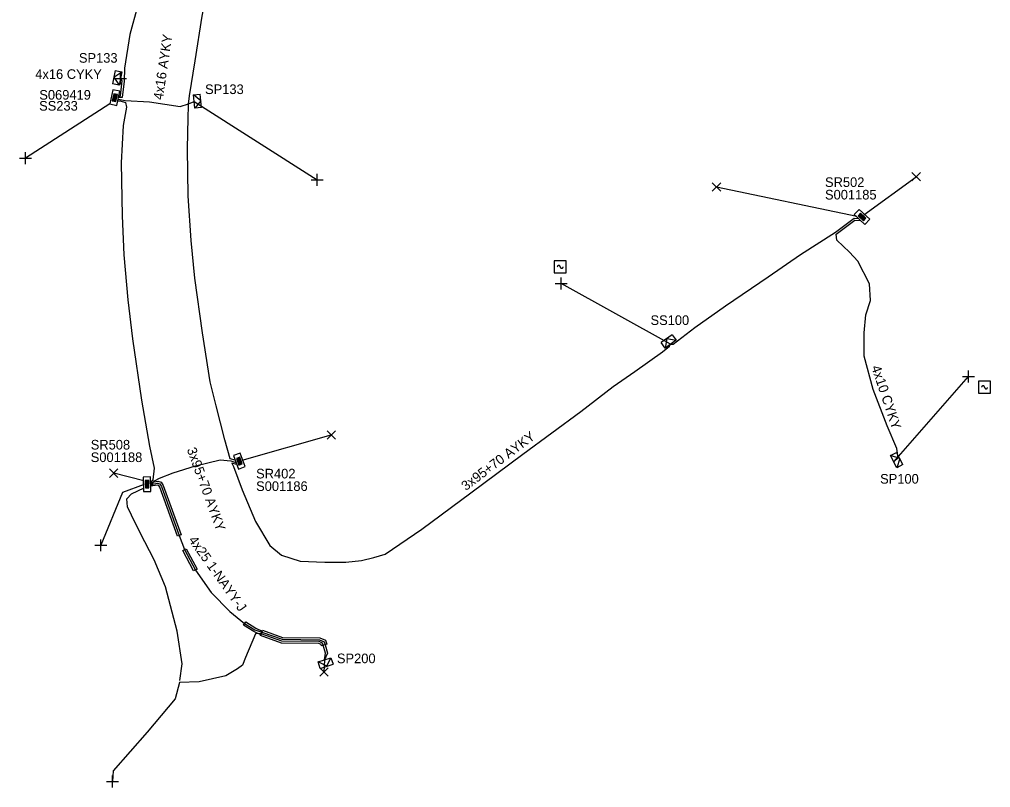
# Model space of a CAD drawing. Extents: x -763093 to -760976, y -1155572 to -1152009.
# Drawn here: x -761785.5 to -761684.7, y -1152443.2 to -1152363.5 of the extents above; entities that cross this region are included whole.
import ezdxf

# ---------------------------------------------------------------- set-up
doc = ezdxf.new("R2010")
doc.units = 0
for name, color, linetype in [('Vrstva 1', 7, 'Continuous'), ('Vrstva 20', 7, 'Continuous'), ('Vrstva 28', 7, 'Continuous'), ('Vrstva 29', 7, 'Continuous'), ('Vrstva 30', 7, 'Continuous'), ('Vrstva 31', 7, 'Continuous'), ('Vrstva 33', 7, 'Continuous'), ('Vrstva 34', 7, 'Continuous'), ('Vrstva 5', 7, 'Continuous'), ('Vrstva 52', 7, 'Continuous'), ('Vrstva 54', 7, 'Continuous'), ('Vrstva 59', 7, 'Continuous'), ('Vrstva 6', 7, 'Continuous'), ('Vrstva 8', 7, 'Continuous'), ('Vrstva 9', 7, 'Continuous')]:
    doc.layers.add(name, color=color, linetype=linetype)

# ---------------------------------------------------------------- blocks, each defined once
blk = doc.blocks.new('NN800')
at = {"layer": 'Vrstva 1'}
for points in [[(-0.44, 0.44), (0.44, -0.44)], [(-0.44, -0.44), (0.44, 0.44)]]:
    blk.add_lwpolyline(points, dxfattribs=at)
blk = doc.blocks.new('NN620')
at = {"layer": 'Vrstva 8'}
for points in [[(0.75, 0), (-0.75, 0)], [(-0.75, 0), (-0.75, -0.75)], [(0.75, -0.75), (0.75, 0)], [(-0.75, -0.75), (0.75, -0.75)], [(0.37, -0.18), (-0.38, -0.18)], [(-0.38, -0.18), (-0.38, -0.56)], [(-0.38, -0.56), (0.37, -0.56)], [(0.32, -0.23), (-0.33, -0.23)], [(-0.33, -0.23), (-0.33, -0.51)], [(-0.33, -0.51), (0.32, -0.51)], [(0.27, -0.27), (-0.28, -0.27)], [(-0.28, -0.27), (-0.28, -0.46)], [(-0.28, -0.46), (0.27, -0.46)], [(0.23, -0.32), (-0.23, -0.32)], [(-0.23, -0.32), (-0.23, -0.42)], [(-0.23, -0.42), (0.23, -0.42)], [(-0.19, -0.37), (0.19, -0.37)], [(0.23, -0.42), (0.23, -0.32)], [(0.27, -0.46), (0.27, -0.27)], [(0.32, -0.51), (0.32, -0.23)], [(0.37, -0.56), (0.37, -0.18)]]:
    blk.add_lwpolyline(points, dxfattribs=at)
blk = doc.blocks.new('NN630')
at = {"layer": 'Vrstva 9'}
for points in [[(0, -0.7), (-0.7, 0)], [(-0.7, -0.7), (-0.7, 0), (0.7, 0), (0.7, -0.7)], [(-0.7, -0.7), (0.7, -0.7)], [(0, -0.7), (0.7, 0)]]:
    blk.add_lwpolyline(points, dxfattribs=at)
blk = doc.blocks.new('NN740')
at = {"layer": 'Vrstva 1'}
for points in [[(0.62, 0.62), (-0.63, 0.62)], [(-0.63, 0.62), (-0.63, -0.63)], [(0, 0), (0, 0.01), (0, 0.03), (-0.01, 0.05), (-0.01, 0.06), (-0.02, 0.08), (-0.03, 0.09), (-0.04, 0.1), (-0.05, 0.11), (-0.06, 0.12), (-0.08, 0.13), (-0.09, 0.14), (-0.11, 0.14), (-0.12, 0.15), (-0.14, 0.15), (-0.15, 0.15), (-0.17, 0.15), (-0.18, 0.15), (-0.2, 0.15), (-0.21, 0.14), (-0.23, 0.13), (-0.24, 0.12), (-0.26, 0.11), (-0.27, 0.1), (-0.28, 0.09), (-0.29, 0.08), (-0.29, 0.06), (-0.3, 0.05), (-0.3, 0.03), (-0.31, 0.02), (-0.31, 0), (-0.31, 0)], [(0.62, -0.63), (0.62, 0.62)], [(-0.63, -0.63), (0.62, -0.63)], [(0, 0), (0, -0.02), (0, -0.03), (0.01, -0.05), (0.01, -0.06), (0.02, -0.08), (0.03, -0.09), (0.04, -0.1), (0.05, -0.11), (0.06, -0.12), (0.07, -0.13), (0.09, -0.14), (0.1, -0.15), (0.12, -0.15), (0.13, -0.15), (0.15, -0.15), (0.16, -0.15), (0.18, -0.15), (0.19, -0.15), (0.21, -0.14), (0.22, -0.14), (0.24, -0.13), (0.25, -0.12), (0.26, -0.11), (0.27, -0.09), (0.28, -0.08), (0.29, -0.07), (0.29, -0.05), (0.3, -0.04), (0.3, -0.02), (0.3, -0.01), (0.3, -0.01)]]:
    blk.add_lwpolyline(points, dxfattribs=at)

msp = doc.modelspace()

# ---------------------------------------------------------------- linework, layer by layer
at = {"layer": 'Vrstva 20'}
for points in [[(-761771.83, -1152411.49), (-761771.69, -1152411.49), (-761771.15, -1152411.41), (-761770.8, -1152411.51), (-761770.57, -1152411.84), (-761768.72, -1152416.97), (-761769.1, -1152417.11), (-761770.93, -1152412.02), (-761771.04, -1152411.85), (-761771.17, -1152411.81), (-761771.65, -1152411.89), (-761771.83, -1152411.89)], [(-761768.18, -1152418.4), (-761767.06, -1152420.52), (-761767.42, -1152420.7), (-761768.54, -1152418.58)], [(-761762.01, -1152425.99), (-761760.96, -1152426.64), (-761760.29, -1152426.96), (-761760.45, -1152427.32), (-761761.16, -1152427), (-761762.23, -1152426.33)], [(-761760.27, -1152426.86), (-761758.18, -1152427.6), (-761754.3, -1152427.64), (-761753.71, -1152427.9), (-761753.57, -1152428.29), (-761754.13, -1152428.49), (-761754.19, -1152428.34), (-761754.42, -1152428.24), (-761758.28, -1152428.2), (-761760.47, -1152427.42)]]:
    msp.add_lwpolyline(points, close=True, dxfattribs=at)
at = {"layer": 'Vrstva 5'}
for points in [[(-761763.1, -1152409.21), (-761763.62, -1152409.06), (-761764.16, -1152407.12), (-761765.09, -1152403.58), (-761765.7, -1152401.09), (-761766.51, -1152395.99), (-761767.28, -1152390.32), (-761767.68, -1152386.44), (-761767.97, -1152381.79), (-761768.06, -1152376.91), (-761767.99, -1152373.7), (-761767.96, -1152372.45), (-761767.95, -1152372.23), (-761767.92, -1152372), (-761767.84, -1152371.4), (-761767.25, -1152367.79), (-761766.52, -1152363.16), (-761765.63, -1152358.34), (-761764.62, -1152354.03), (-761763.12, -1152349.26), (-761761.26, -1152344.49), (-761760.81, -1152343.13), (-761760.18, -1152341.66), (-761759.72, -1152341.55)], [(-761773.23, -1152362.16), (-761774.04, -1152365.05), (-761774.6, -1152368.56), (-761774.64, -1152369.88), (-761774.84, -1152371.59), (-761775.2, -1152371.59)], [(-761775.27, -1152371.92), (-761775.04, -1152371.95), (-761774.48, -1152372.12), (-761774.4, -1152372.59), (-761774.75, -1152374.48), (-761774.95, -1152378.37), (-761774.85, -1152383.85), (-761774.68, -1152387.91), (-761774.24, -1152392.57), (-761773.75, -1152396.62), (-761772.82, -1152403), (-761771.99, -1152407.76), (-761771.52, -1152410.05), (-761771.67, -1152411.25), (-761771.89, -1152411.54)], [(-761762.94, -1152409.67), (-761763.44, -1152409.53), (-761763.27, -1152409.87), (-761762.39, -1152412.29), (-761761, -1152415.58), (-761759.49, -1152418.08), (-761758.29, -1152419.08), (-761756.36, -1152419.68), (-761753.78, -1152419.8), (-761751.62, -1152419.79), (-761749.97, -1152419.62), (-761748.7, -1152419.32), (-761747.53, -1152418.96), (-761743.73, -1152416.36), (-761738.65, -1152412.61), (-761733.23, -1152408.6), (-761727.21, -1152404.18), (-761723.84, -1152401.58), (-761721.62, -1152400.02), (-761718.74, -1152397.97), (-761718.01, -1152397.38), (-761717.89, -1152397.18), (-761717.62, -1152397.18), (-761715.38, -1152395.45), (-761712.18, -1152393.21), (-761707.77, -1152390.21), (-761704.41, -1152387.89), (-761700.77, -1152385.57), (-761698.84, -1152384.12), (-761698.4, -1152384.14)], [(-761694.73, -1152409.37), (-761694.26, -1152408.98), (-761694.39, -1152408.02), (-761695.41, -1152405.64), (-761696.86, -1152401.88), (-761697.78, -1152398.42), (-761697.79, -1152395.99), (-761697.63, -1152394.13), (-761697.15, -1152392.64), (-761697.23, -1152390.91), (-761698.46, -1152388.58), (-761699.32, -1152387.65), (-761700.64, -1152386.38), (-761700.7, -1152385.77), (-761698.78, -1152384.32), (-761698.16, -1152384.36)], [(-761771.87, -1152411.86), (-761771.49, -1152411.35), (-761770.95, -1152411.09), (-761769.53, -1152410.54), (-761767.23, -1152409.79), (-761764.66, -1152409.17), (-761763.56, -1152409.29), (-761763.02, -1152409.44)], [(-761771.83, -1152411.69), (-761771.67, -1152411.69), (-761771.16, -1152411.61), (-761770.92, -1152411.68), (-761770.75, -1152411.93), (-761768.91, -1152417.04), (-761768.36, -1152418.49), (-761767.24, -1152420.61), (-761765.59, -1152422.93), (-761763.66, -1152424.92), (-761762.12, -1152426.16), (-761761.06, -1152426.82), (-761760.34, -1152427.05), (-761758.21, -1152427.8), (-761754.34, -1152427.84), (-761753.87, -1152428.05), (-761753.75, -1152428.36), (-761753.53, -1152429.24), (-761753.82, -1152429.93)]]:
    msp.add_lwpolyline(points, dxfattribs=at)
at = {"layer": 'Vrstva 52'}
for points in [[(-761775.17, -1152371.41), (-761775.02, -1152371.4), (-761774.84, -1152369.86), (-761775.01, -1152369.61)], [(-761775.23, -1152371.76), (-761774.52, -1152371.9), (-761772, -1152372.04), (-761768.81, -1152372.51), (-761767.95, -1152372.23), (-761767.37, -1152372)]]:
    msp.add_lwpolyline(points, dxfattribs=at)
at = {"layer": 'Vrstva 59'}
for points in [[(-761776.11, -1152372.24), (-761784.88, -1152377.88)], [(-761767.37, -1152372), (-761754.6, -1152380.13)], [(-761697.83, -1152383.76), (-761692.4, -1152379.81)], [(-761698.57, -1152383.95), (-761713.13, -1152380.88)], [(-761717.89, -1152397.18), (-761729.25, -1152390.88)], [(-761694.73, -1152409.37), (-761686.95, -1152400.55)], [(-761762.37, -1152409.2), (-761753.12, -1152406.6)], [(-761772.59, -1152411.36), (-761775.71, -1152410.57)], [(-761772.57, -1152411.73), (-761774.79, -1152412.57), (-761777.05, -1152418.05)], [(-761753.82, -1152429.93), (-761753.73, -1152429.24), (-761753.95, -1152428.42), (-761754.03, -1152428.19), (-761754.38, -1152428.04), (-761758.25, -1152428), (-761760.4, -1152427.23), (-761760.84, -1152427.2), (-761760.98, -1152427.22), (-761762.04, -1152429.69), (-761762.36, -1152430.49), (-761762.86, -1152430.88), (-761764.07, -1152431.58), (-761766.83, -1152432.2), (-761768.88, -1152432.27), (-761769.33, -1152433.99), (-761772.24, -1152437.45), (-761775.76, -1152441.45), (-761775.83, -1152442.56)], [(-761753.82, -1152429.93), (-761753.89, -1152431.2)]]:
    msp.add_lwpolyline(points, dxfattribs=at)
at = {"layer": 'Vrstva 9'}
msp.add_lwpolyline([(-761768.86, -1152432.08), (-761768.62, -1152430.35), (-761769.11, -1152426.96), (-761770.33, -1152422.35), (-761771.5, -1152419.56), (-761772.47, -1152417.67), (-761773.46, -1152415.78), (-761774.27, -1152414.06), (-761774.34, -1152413.21), (-761773.86, -1152412.72), (-761772.55, -1152412.1)], dxfattribs=at)

# ---------------------------------------------------------------- block references
at = {"layer": 'Vrstva 28'}
for p, rotation in [((-761775.24, -1152371.68), -101.9039585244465), ((-761698.28, -1152384.25), 137.41704912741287), ((-761763.02, -1152409.44), 110.36971675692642), ((-761771.88, -1152411.7), -88.6313895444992)]:
    msp.add_blockref('NN620', p, dxfattribs=dict(at, rotation=rotation))
at = {"layer": 'Vrstva 31'}
for p, rotation in [((-761775.01, -1152369.61), -101.42280557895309), ((-761767.37, -1152372), 95.82971111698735), ((-761717.89, -1152397.18), -145.09423623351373), ((-761694.73, -1152409.37), 117.05571144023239), ((-761753.82, -1152429.93), 18.208483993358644)]:
    msp.add_blockref('NN630', p, dxfattribs=dict(at, rotation=rotation))
at = {"layer": 'Vrstva 34', "rotation": 45}
for p in [(-761775.01, -1152369.61), (-761784.88, -1152377.88), (-761754.6, -1152380.13), (-761729.25, -1152390.88), (-761686.95, -1152400.55), (-761777.05, -1152418.05), (-761775.83, -1152442.56)]:
    msp.add_blockref('NN800', p, dxfattribs=at)
at = {"layer": 'Vrstva 34'}
for name, p in [('NN800', (-761692.4, -1152379.81)), ('NN800', (-761713.13, -1152380.88)), ('NN740', (-761729.35, -1152389.16)), ('NN740', (-761685.29, -1152401.65)), ('NN800', (-761753.12, -1152406.6)), ('NN800', (-761775.71, -1152410.57)), ('NN800', (-761753.89, -1152431.2))]:
    msp.add_blockref(name, p, dxfattribs=at)

# ---------------------------------------------------------------- texts
at = {"layer": 'Vrstva 29'}
for s, p in [('S069419', (-761783.44, -1152371.81)), ('S001185', (-761701.86, -1152382.17)), ('S001188', (-761778.1, -1152409.41)), ('S001186', (-761760.93, -1152412.41))]:
    msp.add_text(s, height=1, dxfattribs=at).set_placement(p)
at = {"layer": 'Vrstva 30'}
for s, p in [('SS233', (-761783.46, -1152372.95)), ('SR502', (-761701.86, -1152380.87)), ('SR508', (-761778.1, -1152408.11)), ('SR402', (-761760.93, -1152411.11))]:
    msp.add_text(s, height=1, dxfattribs=at).set_placement(p)
at = {"layer": 'Vrstva 33'}
for s, p in [('SP133', (-761779.33, -1152367.98)), ('SP133', (-761766.23, -1152371.23)), ('SS100', (-761719.98, -1152395.19)), ('SP100', (-761696.14, -1152411.65)), ('SP200', (-761752.54, -1152430.28))]:
    msp.add_text(s, height=1, dxfattribs=at).set_placement(p)
at = {"layer": 'Vrstva 54'}
msp.add_text('4x16 AYKY', height=1, rotation=81.619, dxfattribs=at).set_placement((-761770.62, -1152371.88))
msp.add_text('4x16 CYKY', height=1, dxfattribs=at).set_placement((-761783.86, -1152369.66))
at = {"layer": 'Vrstva 6'}
for s, rotation, p in [('4x10 CYKY', 288.589, (-761697.07, -1152399.56)), ('3x95+70 AYKY', 36.981, (-761739.15, -1152412.43)), ('3x95+70 AYKY', 290.014, (-761768.14, -1152408.1)), ('4x25 1-NAYY-J', 305.421, (-761768, -1152417.51))]:
    msp.add_text(s, height=1, rotation=rotation, dxfattribs=at).set_placement(p)

doc.saveas('drawing.dxf')
